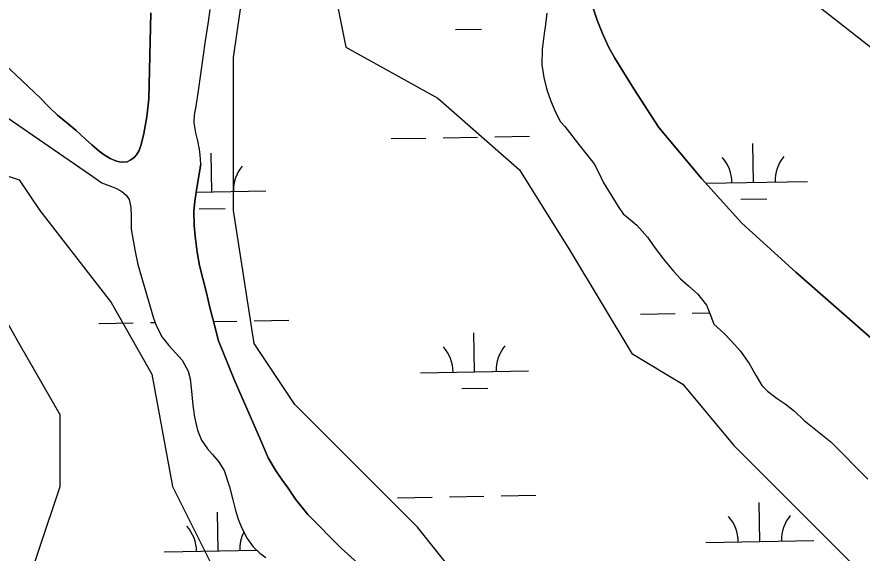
# Model space of a CAD drawing. Extents: x 3903937 to 3942190, y 260677 to 286651.
# Drawn here: x 3926819 to 3927602, y 270054 to 270551 of the extents above; entities that cross this region are included whole.
import ezdxf

# ---------------------------------------------------------------- set-up
doc = ezdxf.new("R2010")
doc.units = 0
for name, color, linetype in [('V-SITE-VEGE', 7, 'Continuous'), ('V-TOPO-SHOR', 7, 'Continuous'), ('V-WETL-SWMP', 7, 'Continuous')]:
    doc.layers.add(name, color=color, linetype=linetype)

msp = doc.modelspace()

# ---------------------------------------------------------------- linework, layer by layer
at = {"layer": 'V-SITE-VEGE'}
msp.add_line((3927682.28, 270466.07), (3927549.88, 270570.16), dxfattribs=at)
for points in [[(3927228.33, 270030.82), (3927190.5, 270078.13), (3927133.76, 270134.91), (3927077.02, 270191.68), (3927039.19, 270248.45), (3927020.27, 270371.45), (3927020.27, 270466.07), (3927020.27, 270513.38), (3927029.73, 270579.62), (3927029.73, 270683.7), (3927020.27, 270759.4), (3927058.1, 270797.24), (3927086.47, 270768.86), (3927095.93, 270683.7), (3927105.39, 270617.47), (3927124.3, 270522.85), (3927209.42, 270475.54), (3927285.07, 270409.3), (3927332.36, 270333.61), (3927389.11, 270238.99), (3927436.39, 270210.6), (3927483.68, 270153.83), (3927597.16, 270040.29)], [(3926793.3, 270409.3), (3926821.67, 270399.84), (3926840.58, 270371.45), (3926906.79, 270286.3), (3926944.61, 270220.06), (3926963.53, 270115.98), (3927010.81, 270021.36), (3927086.47, 269917.28), (3927114.84, 269869.97), (3927143.22, 269822.66), (3927181.04, 269737.5), (3927133.76, 269671.27), (3927124.3, 269623.96), (3927114.84, 269557.72), (3927124.3, 269453.64), (3927171.59, 269349.56), (3927218.87, 269292.79), (3927341.82, 269169.78), (3927398.56, 268999.46), (3927455.31, 268914.31)], [(3926755.47, 269888.89), (3926821.67, 270002.44), (3926859.5, 270115.98), (3926859.5, 270182.21), (3926821.67, 270248.45), (3926783.84, 270314.68)]]:
    msp.add_lwpolyline(points, dxfattribs=at)
at = {"layer": 'V-TOPO-SHOR'}
for points in [[(3927310.3, 270826.16), (3927314.32, 270820.84), (3927316.71, 270815.21), (3927319.1, 270808.14), (3927321.06, 270802.71), (3927323.15, 270794.1), (3927324.52, 270786.1), (3927326.2, 270775.23), (3927331.84, 270726), (3927336.21, 270658.82), (3927340.25, 270623.95), (3927346.56, 270586.32), (3927350.01, 270570.43), (3927353.24, 270558.85), (3927357.08, 270547.78), (3927361.95, 270535.59), (3927367.44, 270523.09), (3927373.33, 270512.65), (3927390.89, 270484.2), (3927414.22, 270448.38), (3927454.01, 270400.73), (3927491.12, 270359.84), (3927541.06, 270314.38), (3927615.71, 270248.81)], [(3926928.04, 270420.52), (3926930.39, 270422.99), (3926932.73, 270427), (3926934.66, 270432.65), (3926936.98, 270442.81), (3926939.89, 270458.32), (3926941.77, 270475.05), (3926943.71, 270554.58)], [(3926989.99, 270414.49), (3926989.14, 270423.1), (3926988.6, 270428.13), (3926987.24, 270436.02), (3926985.26, 270443.4), (3926983.78, 270452.73), (3926984.06, 270459.82), (3926985.57, 270468.24), (3926987.77, 270482.3), (3926994.35, 270528.81), (3926996.95, 270546.26), (3926998.55, 270557.86)], [(3927310.27, 270554.19), (3927309.18, 270543.92), (3927307.88, 270535.4), (3927305.99, 270520.82), (3927305.64, 270506.46), (3927307.74, 270494.67), (3927310.45, 270483.29), (3927313.77, 270473.66), (3927317.4, 270464.85), (3927320.92, 270457.68), (3927323.19, 270453.69), (3927327.11, 270449.19), (3927341.03, 270431.29)], [(3926801.36, 270512.86), (3926840.91, 270475.78), (3926849.15, 270467.5), (3926857.19, 270459.73), (3926866.86, 270451.67), (3926874.27, 270445.54), (3926883.03, 270437.67), (3926889, 270432.36), (3926895.69, 270426.54), (3926901.35, 270422.36), (3926905.98, 270419.6), (3926911.63, 270417.27), (3926916.05, 270416.26), (3926921.59, 270416.69), (3926924.97, 270418.35), (3926928.04, 270420.52)], [(3926793.21, 270469.34), (3926886.83, 270405.17), (3926898.05, 270397.11), (3926902.26, 270395.49), (3926907.2, 270393.77), (3926911.82, 270391.83), (3926916.65, 270389.18), (3926920.67, 270385.61), (3926923.45, 270381.62), (3926925.02, 270374.55), (3926925.37, 270365.72), (3926925.21, 270354.23), (3926926.98, 270345.52), (3926928.77, 270335.16), (3926931.49, 270321.63), (3926946.16, 270271.72), (3926948.86, 270264.35), (3926954.03, 270254.31), (3926960.22, 270246.54), (3926972.69, 270232.94), (3926978.06, 270222.71), (3926980.04, 270215.74), (3926981.32, 270204.25), (3926982.6, 270191.33), (3926983.88, 270180.05), (3926986.9, 270168.16), (3926990.43, 270158.94), (3926996.2, 270150.75), (3927000.74, 270145.43), (3927006.1, 270138.99), (3927011.47, 270130.6), (3927016.35, 270115.54), (3927019.48, 270103.65), (3927021.57, 270094.83), (3927024.58, 270085.51), (3927027.9, 270077.21), (3927032.86, 270067.69), (3927038.43, 270059.91), (3927044.61, 270054.19), (3927049.96, 270050.21)], [(3927341.03, 270431.29), (3927346.8, 270423.93), (3927354.23, 270414.72), (3927358.67, 270406.43), (3927362.71, 270397.93), (3927376.45, 270375.21), (3927381.2, 270368.35), (3927386.14, 270364.37), (3927393.86, 270357.83), (3927403.55, 270346.79), (3927410.77, 270336.56), (3927418.61, 270326.44), (3927427.89, 270315.39), (3927434.38, 270308.34), (3927441.69, 270301.9), (3927450.44, 270293.94), (3927458.28, 270283.81), (3927462.11, 270274.69), (3927465.02, 270266.39), (3927474.39, 270257.81), (3927481.81, 270250.15), (3927489.64, 270241.56), (3927497.9, 270229.8), (3927504.41, 270218.43), (3927509.47, 270209.53), (3927514.93, 270204.21), (3927523.89, 270197.27), (3927531.29, 270192.58), (3927539.73, 270185.54), (3927548.9, 270176.95), (3927573.5, 270157.25), (3927607.81, 270122.71)], [(3926989.99, 270414.49), (3926986.08, 270392.62), (3926984.38, 270380.09), (3926983.5, 270370.65), (3926983.55, 270357.72), (3926984.72, 270347.67), (3926986.62, 270333.01), (3926988.73, 270320.5), (3926991.65, 270308.61), (3926995.09, 270295.18), (3926998.32, 270281.65), (3927002.49, 270265.46), (3927006.14, 270250.8), (3927020.65, 270214.85), (3927045.5, 270158.41), (3927052.24, 270142.43), (3927058.95, 270130.97), (3927064.84, 270122.27), (3927070.72, 270114.4), (3927077.73, 270104.27), (3927089.08, 270089.95), (3927119.98, 270058.67), (3927157.26, 270025.07)]]:
    msp.add_lwpolyline(points, dxfattribs=at)
at = {"layer": 'V-WETL-SWMP'}
for p, q in [((3926996.95, 270546.26), (3926998.55, 270557.86)), ((3927310.27, 270554.19), (3927309.18, 270543.92)), ((3927357.08, 270547.78), (3927353.24, 270558.85)), ((3926994.35, 270528.81), (3926996.95, 270546.26)), ((3927309.18, 270543.92), (3927307.88, 270535.4)), ((3927361.95, 270535.59), (3927357.08, 270547.78)), ((3927225.91, 270539.18), (3927249.91, 270539.6)), ((3926987.77, 270482.3), (3926994.35, 270528.81)), ((3927307.88, 270535.4), (3927305.99, 270520.82)), ((3927367.44, 270523.09), (3927361.95, 270535.59)), ((3927305.99, 270520.82), (3927305.64, 270506.46)), ((3927373.33, 270512.65), (3927367.44, 270523.09)), ((3927390.89, 270484.2), (3927373.33, 270512.65)), ((3927305.64, 270506.46), (3927307.74, 270494.67)), ((3927307.74, 270494.67), (3927310.45, 270483.29)), ((3926985.57, 270468.24), (3926987.77, 270482.3)), ((3927310.45, 270483.29), (3927313.77, 270473.66)), ((3927414.22, 270448.38), (3927390.89, 270484.2)), ((3927313.77, 270473.66), (3927317.4, 270464.85)), ((3926793.21, 270469.33), (3926886.83, 270405.17)), ((3926984.06, 270459.82), (3926985.57, 270468.24)), ((3926983.78, 270452.73), (3926984.06, 270459.82)), ((3927317.4, 270464.85), (3927320.92, 270457.68)), ((3927320.92, 270457.68), (3927323.19, 270453.69)), ((3926985.26, 270443.4), (3926983.78, 270452.73)), ((3927323.19, 270453.69), (3927327.11, 270449.19)), ((3926987.24, 270436.02), (3926985.26, 270443.4)), ((3927327.11, 270449.19), (3927341.03, 270431.29)), ((3927454.01, 270400.73), (3927414.22, 270448.38)), ((3926988.6, 270428.13), (3926987.24, 270436.02)), ((3927166.27, 270438.11), (3927198.27, 270438.67)), ((3927214.27, 270438.96), (3927246.26, 270439.52)), ((3927262.26, 270439.8), (3927294.25, 270440.36)), ((3926989.14, 270423.1), (3926988.6, 270428.13)), ((3927341.03, 270431.29), (3927346.8, 270423.93)), ((3927501.88, 270397.58), (3927501.25, 270433.58)), ((3926989.99, 270414.49), (3926989.14, 270423.1)), ((3927000.05, 270388.75), (3926999.42, 270424.74)), ((3927346.8, 270423.93), (3927354.23, 270414.72)), ((3926986.08, 270392.62), (3926989.99, 270414.49)), ((3927354.23, 270414.72), (3927358.67, 270406.43)), ((3926886.83, 270405.17), (3926898.05, 270397.11)), ((3927358.67, 270406.43), (3927362.71, 270397.93)), ((3926898.05, 270397.11), (3926902.26, 270395.49)), ((3926902.26, 270395.49), (3926907.19, 270393.77)), ((3927362.71, 270397.93), (3927376.45, 270375.21)), ((3927491.12, 270359.84), (3927454.01, 270400.73)), ((3927457.58, 270396.8), (3927551.88, 270398.46)), ((3926907.19, 270393.77), (3926911.82, 270391.83)), ((3926911.82, 270391.83), (3926916.65, 270389.19)), ((3926916.65, 270389.19), (3926920.67, 270385.61)), ((3926984.38, 270380.1), (3926986.08, 270392.62)), ((3926985.52, 270388.49), (3927050.04, 270389.63)), ((3926920.67, 270385.61), (3926923.45, 270381.62)), ((3926923.45, 270381.62), (3926925.02, 270374.55)), ((3926983.5, 270370.65), (3926984.38, 270380.1)), ((3927490.16, 270381.94), (3927514.15, 270382.36)), ((3926925.02, 270374.55), (3926925.37, 270365.72)), ((3926988.33, 270373.11), (3927012.32, 270373.53)), ((3927376.45, 270375.21), (3927381.2, 270368.35)), ((3926925.37, 270365.72), (3926925.21, 270354.23)), ((3926983.55, 270357.72), (3926983.5, 270370.65)), ((3927381.2, 270368.35), (3927386.14, 270364.37)), ((3927386.14, 270364.37), (3927393.86, 270357.83)), ((3926984.72, 270347.67), (3926983.55, 270357.72)), ((3927393.86, 270357.83), (3927403.55, 270346.79)), ((3927541.06, 270314.38), (3927491.12, 270359.84)), ((3926925.21, 270354.23), (3926926.98, 270345.52)), ((3926926.98, 270345.52), (3926928.77, 270335.16)), ((3926986.62, 270333.01), (3926984.72, 270347.67)), ((3927403.55, 270346.79), (3927410.77, 270336.56)), ((3926928.77, 270335.16), (3926931.49, 270321.63)), ((3926988.73, 270320.5), (3926986.62, 270333.01)), ((3927410.77, 270336.56), (3927418.61, 270326.44)), ((3927418.61, 270326.44), (3927427.89, 270315.39)), ((3926931.49, 270321.63), (3926946.16, 270271.72)), ((3926991.65, 270308.61), (3926988.73, 270320.5)), ((3927427.89, 270315.39), (3927434.38, 270308.34)), ((3927615.71, 270248.81), (3927541.06, 270314.38)), ((3926995.09, 270295.18), (3926991.65, 270308.61)), ((3927434.38, 270308.34), (3927441.69, 270301.9)), ((3927441.69, 270301.9), (3927450.44, 270293.94)), ((3926998.32, 270281.65), (3926995.09, 270295.18)), ((3927450.44, 270293.94), (3927458.28, 270283.81)), ((3927002.49, 270265.46), (3926998.32, 270281.65)), ((3927458.28, 270283.81), (3927462.11, 270274.69)), ((3926946.16, 270271.72), (3926948.86, 270264.35)), ((3927039.32, 270269.35), (3927071.31, 270269.91)), ((3927397.17, 270275.65), (3927429.16, 270276.21)), ((3927445.16, 270276.49), (3927461.24, 270276.78)), ((3927462.11, 270274.69), (3927465.02, 270266.39)), ((3926895.34, 270266.81), (3926927.33, 270267.38)), ((3926943.33, 270267.66), (3926947.62, 270267.74)), ((3926948.86, 270264.35), (3926954.03, 270254.31)), ((3927001.66, 270268.69), (3927023.32, 270269.07)), ((3927006.14, 270250.8), (3927002.49, 270265.46)), ((3927465.02, 270266.39), (3927474.39, 270257.81)), ((3926954.03, 270254.31), (3926960.22, 270246.54)), ((3927243.49, 270222.19), (3927242.86, 270258.19)), ((3927474.39, 270257.81), (3927481.81, 270250.15)), ((3926960.22, 270246.54), (3926972.69, 270232.94)), ((3927020.65, 270214.85), (3927006.14, 270250.8)), ((3927481.81, 270250.15), (3927489.64, 270241.56)), ((3927489.64, 270241.56), (3927497.9, 270229.79)), ((3926972.69, 270232.94), (3926978.06, 270222.71)), ((3926978.06, 270222.71), (3926980.04, 270215.74)), ((3927193.5, 270221.31), (3927293.49, 270223.07)), ((3927497.9, 270229.79), (3927504.41, 270218.43)), ((3926980.04, 270215.74), (3926981.32, 270204.25)), ((3927045.5, 270158.41), (3927020.65, 270214.85)), ((3927504.41, 270218.43), (3927509.47, 270209.53)), ((3927231.77, 270206.55), (3927255.76, 270206.98)), ((3927509.47, 270209.53), (3927514.93, 270204.21)), ((3926981.32, 270204.25), (3926982.6, 270191.33)), ((3927514.93, 270204.21), (3927523.89, 270197.27)), ((3926982.6, 270191.33), (3926983.88, 270180.05)), ((3927523.89, 270197.27), (3927531.29, 270192.58)), ((3927531.29, 270192.58), (3927539.73, 270185.54)), ((3927539.73, 270185.54), (3927548.9, 270176.95)), ((3926983.88, 270180.05), (3926986.9, 270168.16)), ((3927548.9, 270176.95), (3927573.5, 270157.25)), ((3926986.9, 270168.16), (3926990.43, 270158.94)), ((3926990.43, 270158.94), (3926996.2, 270150.75)), ((3927052.24, 270142.43), (3927045.5, 270158.41)), ((3927573.5, 270157.25), (3927607.81, 270122.71)), ((3926996.2, 270150.75), (3927000.74, 270145.43)), ((3927000.74, 270145.43), (3927006.1, 270138.99)), ((3927006.1, 270138.99), (3927011.47, 270130.6)), ((3927058.95, 270130.97), (3927052.24, 270142.43)), ((3927011.47, 270130.6), (3927016.35, 270115.54)), ((3927064.84, 270122.27), (3927058.95, 270130.97)), ((3927070.72, 270114.39), (3927064.84, 270122.27)), ((3927016.35, 270115.54), (3927019.48, 270103.65)), ((3927077.73, 270104.27), (3927070.72, 270114.39)), ((3927172.13, 270105.49), (3927204.12, 270106.05)), ((3927220.12, 270106.33), (3927252.12, 270106.9)), ((3927268.11, 270107.18), (3927300.11, 270107.74)), ((3927019.48, 270103.65), (3927021.57, 270094.83)), ((3927089.08, 270089.95), (3927077.73, 270104.27)), ((3927507.74, 270064.96), (3927507.1, 270100.95)), ((3927005.91, 270056.12), (3927005.27, 270092.12)), ((3927021.57, 270094.83), (3927024.58, 270085.51)), ((3927119.98, 270058.67), (3927089.08, 270089.95)), ((3927024.58, 270085.51), (3927027.9, 270077.21)), ((3927027.9, 270077.21), (3927032.86, 270067.69)), ((3927032.86, 270067.69), (3927038.43, 270059.91)), ((3927038.43, 270059.91), (3927044.61, 270054.19)), ((3927157.26, 270025.07), (3927119.98, 270058.67)), ((3927457.74, 270064.08), (3927557.73, 270065.84)), ((3926955.92, 270055.24), (3927041.84, 270056.76))]:
    msp.add_line(p, q, dxfattribs=at)
msp.add_lwpolyline([(3926943.71, 270554.58), (3926941.77, 270475.05), (3926939.89, 270458.32), (3926936.98, 270442.82), (3926934.66, 270432.65), (3926932.73, 270427), (3926930.39, 270422.99), (3926928.04, 270420.52), (3926924.97, 270418.35), (3926921.59, 270416.69), (3926916.05, 270416.26), (3926911.63, 270417.27), (3926905.98, 270419.6), (3926901.35, 270422.36), (3926895.69, 270426.54), (3926889, 270432.36), (3926883.03, 270437.67), (3926874.27, 270445.54), (3926866.86, 270451.66), (3926857.19, 270459.73), (3926849.15, 270467.5), (3926840.91, 270475.78), (3926801.36, 270512.86)], dxfattribs=at)
for centre, start, end in [((3927446.64, 270397.08), 0.23658, 41.78024), ((3927557.11, 270399.03), 140.23658, 181.78024), ((3927055.28, 270390.19), 140.23658, 181.78024), ((3927298.72, 270223.64), 140.23658, 181.78024), ((3927188.25, 270221.7), 0.23658, 41.78024), ((3927452.49, 270064.46), 0.23658, 41.78024), ((3927562.96, 270066.4), 140.23658, 181.78024), ((3926950.66, 270055.63), 0.23658, 41.78024), ((3927061.13, 270057.57), 152.88813, 181.78024)]:
    msp.add_arc(centre, 35.25, start, end, dxfattribs=at)

doc.saveas('drawing.dxf')
